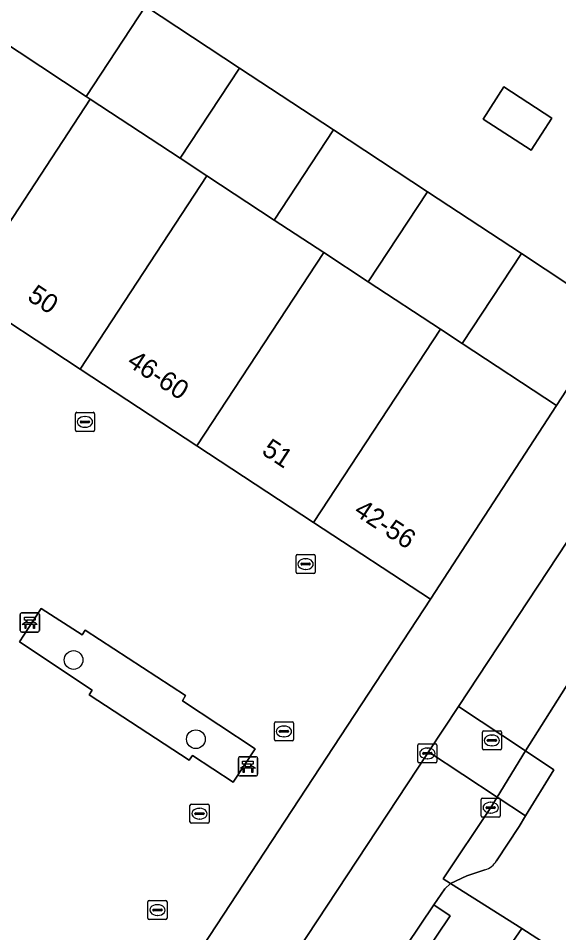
# Model space of a CAD drawing. Extents: x 159279 to 160377, y 384531 to 385888.
# Drawn here: x 159675.36 to 159703.65, y 385098.53 to 385146.36 of the extents above; entities that cross this region are included whole.
import ezdxf

# ---------------------------------------------------------------- set-up
doc = ezdxf.new("R2010")
doc.units = 0
for name, color, linetype in [('IMGEO_Bank', 7, 'Continuous'), ('IMGEO_Boom', 7, 'Continuous'), ('IMGEO_Erf', 7, 'Continuous'), ('IMGEO_Groenvoorziening', 7, 'Continuous'), ('IMGEO_Kolk', 7, 'Continuous'), ('IMGEO_Pand', 7, 'Continuous'), ('IMGEO_Pand_nummerreeks', 7, 'Continuous'), ('IMGEO_Parkeervlak_open', 7, 'Continuous'), ('IMGEO_Rijbaan_lokaal_open', 7, 'Continuous'), ('IMGEO_Rioolput', 7, 'Continuous'), ('IMGEO_Voetpad_open', 7, 'Continuous')]:
    doc.layers.add(name, color=color, linetype=linetype)

msp = doc.modelspace()

# ---------------------------------------------------------------- linework, layer by layer
at = {"layer": 'IMGEO_Bank'}
for p, q in [((159675.466, 385114.33), (159675.466, 385115.171)), ((159675.466, 385115.171), (159675.466, 385114.33)), ((159675.541, 385115.255), (159676.382, 385115.255)), ((159676.382, 385115.255), (159675.541, 385115.255)), ((159675.775, 385114.761), (159675.775, 385114.867)), ((159675.819, 385114.867), (159675.819, 385114.761)), ((159676.107, 385114.873), (159675.825, 385114.873)), ((159676.113, 385114.761), (159676.113, 385114.867)), ((159676.157, 385114.867), (159676.157, 385114.761)), ((159676.466, 385115.18), (159676.466, 385114.339)), ((159676.466, 385114.339), (159676.466, 385115.18)), ((159676.163, 385114.653), (159675.77, 385114.653)), ((159675.825, 385114.755), (159676.107, 385114.755)), ((159676.391, 385114.255), (159675.55, 385114.255)), ((159675.55, 385114.255), (159676.391, 385114.255)), ((159686.959, 385107.731), (159687.8, 385107.731)), ((159687.8, 385107.731), (159686.959, 385107.731)), ((159686.884, 385106.806), (159686.884, 385107.647)), ((159686.884, 385107.647), (159686.884, 385106.806)), ((159687.193, 385107.237), (159687.193, 385107.343)), ((159687.237, 385107.343), (159687.237, 385107.237)), ((159687.525, 385107.349), (159687.243, 385107.349)), ((159687.243, 385107.231), (159687.525, 385107.231)), ((159687.531, 385107.237), (159687.531, 385107.343)), ((159687.575, 385107.343), (159687.575, 385107.237)), ((159687.884, 385107.656), (159687.884, 385106.815)), ((159687.884, 385106.815), (159687.884, 385107.656)), ((159687.809, 385106.731), (159686.968, 385106.731)), ((159686.968, 385106.731), (159687.809, 385106.731)), ((159687.581, 385107.129), (159687.188, 385107.129))]:
    msp.add_line(p, q, dxfattribs=at)
for points in [[(159675.769, 385114.873), (159675.683, 385114.873), (159675.683, 385115.034), (159676.246, 385115.034), (159676.246, 385114.873), (159676.163, 385114.873)], [(159675.713, 385114.653), (159675.571, 385114.653), (159675.683, 385114.755), (159675.769, 385114.755)], [(159675.763, 385114.646), (159675.763, 385114.439), (159675.72, 385114.439), (159675.72, 385114.646)], [(159676.163, 385114.755), (159676.246, 385114.755), (159676.358, 385114.653), (159676.219, 385114.653)], [(159676.213, 385114.646), (159676.213, 385114.439), (159676.169, 385114.439), (159676.169, 385114.646)], [(159687.131, 385107.129), (159686.989, 385107.129), (159687.101, 385107.231), (159687.187, 385107.231)], [(159687.187, 385107.349), (159687.101, 385107.349), (159687.101, 385107.51), (159687.664, 385107.51), (159687.664, 385107.349), (159687.581, 385107.349)], [(159687.581, 385107.231), (159687.664, 385107.231), (159687.776, 385107.129), (159687.637, 385107.129)], [(159687.181, 385107.122), (159687.181, 385106.915), (159687.138, 385106.915), (159687.138, 385107.122)], [(159687.631, 385107.122), (159687.631, 385106.915), (159687.587, 385106.915), (159687.587, 385107.122)]]:
    msp.add_lwpolyline(points, dxfattribs=at)
for centre, radius, start, end in [((159675.544, 385115.177), 0.0779, 92.4484, 184.2845), ((159675.544, 385115.177), 0.0779, 92.4484, 184.2845), ((159675.768, 385114.866), 0.00671, 2.8957, 87.1043), ((159675.825, 385114.866), 0.00671, 92.8957, 177.1043), ((159676.107, 385114.866), 0.00671, 2.8957, 87.1043), ((159676.164, 385114.866), 0.00671, 92.8957, 177.1043), ((159676.388, 385115.177), 0.0779, 2.4484, 94.2845), ((159676.388, 385115.177), 0.0779, 2.4484, 94.2845), ((159675.713, 385114.646), 0.00671, 2.8957, 87.1043), ((159675.77, 385114.646), 0.00671, 92.8957, 177.1043), ((159675.768, 385114.762), 0.00671, 272.8957, 357.1043), ((159675.825, 385114.762), 0.00671, 182.8957, 267.1043), ((159676.107, 385114.762), 0.00671, 272.8957, 357.1043), ((159676.164, 385114.762), 0.00671, 182.8957, 267.1043), ((159676.162, 385114.646), 0.00671, 2.8957, 87.1043), ((159676.219, 385114.646), 0.00671, 92.8957, 177.1043), ((159675.544, 385114.333), 0.0779, 182.4484, 274.2845), ((159675.544, 385114.333), 0.0779, 182.4484, 274.2845), ((159676.388, 385114.333), 0.0779, 272.4484, 4.2845), ((159676.388, 385114.333), 0.0779, 272.4484, 4.2845), ((159686.962, 385107.653), 0.0779, 92.4484, 184.2845), ((159686.962, 385107.653), 0.0779, 92.4484, 184.2845), ((159687.806, 385107.653), 0.0779, 2.4484, 94.2845), ((159687.806, 385107.653), 0.0779, 2.4484, 94.2845), ((159687.186, 385107.342), 0.00671, 2.8957, 87.1043), ((159687.186, 385107.238), 0.00671, 272.8957, 357.1043), ((159687.243, 385107.342), 0.00671, 92.8957, 177.1043), ((159687.243, 385107.238), 0.00671, 182.8957, 267.1043), ((159687.525, 385107.342), 0.00671, 2.8957, 87.1043), ((159687.525, 385107.238), 0.00671, 272.8957, 357.1043), ((159687.582, 385107.342), 0.00671, 92.8957, 177.1043), ((159687.582, 385107.238), 0.00671, 182.8957, 267.1043), ((159686.962, 385106.809), 0.0779, 182.4484, 274.2845), ((159686.962, 385106.809), 0.0779, 182.4484, 274.2845), ((159687.131, 385107.122), 0.00671, 2.8957, 87.1043), ((159687.188, 385107.122), 0.00671, 92.8957, 177.1043), ((159687.58, 385107.122), 0.00671, 2.8957, 87.1043), ((159687.637, 385107.122), 0.00671, 92.8957, 177.1043), ((159687.806, 385106.809), 0.0779, 272.4484, 4.2845), ((159687.806, 385106.809), 0.0779, 272.4484, 4.2845)]:
    msp.add_arc(centre, radius, start, end, dxfattribs=at)
at = {"layer": 'IMGEO_Boom'}
for centre in [(159678.258, 385112.795), (159684.658, 385108.651)]:
    msp.add_circle(centre, 0.489, dxfattribs=at)
at = {"layer": 'IMGEO_Erf'}
msp.add_lwpolyline([(159644.544, 385163.877), (159652.256, 385158.842), (159649.164, 385154.106), (159646.071, 385149.369), (159654.163, 385144.055), (159660.378, 385153.538), (159662.025, 385152.458), (159663.945, 385155.433), (159668.817, 385152.24), (159667.294, 385149.917), (159673.023, 385146.148), (159678.92, 385142.268), (159682.025, 385146.988), (159686.941, 385143.753), (159691.858, 385140.519), (159696.774, 385137.284), (159701.691, 385134.05), (159706.607, 385130.815)], dxfattribs=at)
msp.add_lwpolyline([(159699.685, 385141.091), (159700.773, 385142.769), (159703.291, 385141.137), (159702.203, 385139.459)], close=True, dxfattribs=at)
at = {"layer": 'IMGEO_Groenvoorziening'}
msp.add_lwpolyline([(159686.612, 385106.404), (159687.76, 385108.141), (159683.965, 385110.664), (159684.117, 385110.933), (159678.872, 385114.354), (159678.71, 385114.105), (159676.56, 385115.491), (159675.425, 385113.744), (159679.231, 385111.224), (159679.081, 385110.972), (159684.305, 385107.548), (159684.474, 385107.791)], close=True, dxfattribs=at)
at = {"layer": 'IMGEO_Kolk'}
for p, q in [((159678.353, 385124.822), (159678.353, 385125.674)), ((159678.428, 385125.748), (159679.28, 385125.748)), ((159678.841, 385125.528), (159678.866, 385125.528)), ((159679.354, 385125.674), (159679.354, 385124.822)), ((159678.612, 385125.242), (159678.612, 385125.254)), ((159679.05, 385125.205), (159678.652, 385125.205)), ((159678.655, 385125.291), (159679.053, 385125.291)), ((159678.864, 385124.968), (159678.839, 385124.968)), ((159679.096, 385125.254), (159679.096, 385125.242)), ((159679.28, 385124.748), (159678.428, 385124.748)), ((159689.901, 385117.387), (159689.901, 385118.239)), ((159689.976, 385118.313), (159690.828, 385118.313)), ((159690.902, 385118.239), (159690.902, 385117.387)), ((159690.16, 385117.807), (159690.16, 385117.819)), ((159690.598, 385117.77), (159690.2, 385117.77)), ((159690.203, 385117.856), (159690.601, 385117.856)), ((159690.389, 385118.093), (159690.414, 385118.093)), ((159690.644, 385117.819), (159690.644, 385117.807)), ((159690.828, 385117.313), (159689.976, 385117.313)), ((159690.412, 385117.533), (159690.387, 385117.533)), ((159688.766, 385108.633), (159688.766, 385109.485)), ((159688.841, 385109.559), (159689.693, 385109.559)), ((159689.068, 385109.102), (159689.466, 385109.102)), ((159689.254, 385109.339), (159689.279, 385109.339)), ((159689.767, 385109.485), (159689.767, 385108.633)), ((159689.025, 385109.053), (159689.025, 385109.065)), ((159689.463, 385109.016), (159689.065, 385109.016)), ((159689.277, 385108.779), (159689.252, 385108.779)), ((159689.509, 385109.065), (159689.509, 385109.053)), ((159689.693, 385108.559), (159688.841, 385108.559)), ((159696.271, 385107.484), (159696.271, 385108.336)), ((159696.346, 385108.41), (159697.198, 385108.41)), ((159696.759, 385108.19), (159696.784, 385108.19)), ((159697.272, 385108.336), (159697.272, 385107.484)), ((159696.53, 385107.904), (159696.53, 385107.916)), ((159696.968, 385107.867), (159696.57, 385107.867)), ((159696.573, 385107.953), (159696.971, 385107.953)), ((159697.014, 385107.916), (159697.014, 385107.904)), ((159697.198, 385107.41), (159696.346, 385107.41)), ((159696.782, 385107.63), (159696.757, 385107.63)), ((159699.586, 385104.644), (159699.586, 385105.496)), ((159699.661, 385105.57), (159700.513, 385105.57)), ((159700.074, 385105.35), (159700.099, 385105.35)), ((159700.587, 385105.496), (159700.587, 385104.644)), ((159699.845, 385105.064), (159699.845, 385105.076)), ((159700.283, 385105.027), (159699.885, 385105.027)), ((159699.888, 385105.113), (159700.286, 385105.113)), ((159700.329, 385105.076), (159700.329, 385105.064)), ((159700.513, 385104.57), (159699.661, 385104.57)), ((159700.097, 385104.79), (159700.072, 385104.79)), ((159682.147, 385099.291), (159682.147, 385100.143)), ((159682.222, 385100.217), (159683.074, 385100.217)), ((159683.148, 385100.143), (159683.148, 385099.291)), ((159682.406, 385099.711), (159682.406, 385099.723)), ((159682.844, 385099.674), (159682.446, 385099.674)), ((159682.449, 385099.76), (159682.847, 385099.76)), ((159682.635, 385099.997), (159682.66, 385099.997)), ((159682.89, 385099.723), (159682.89, 385099.711)), ((159683.074, 385099.217), (159682.222, 385099.217)), ((159682.658, 385099.437), (159682.633, 385099.437))]:
    msp.add_line(p, q, dxfattribs=at)
for points in [[(159678.353, 385124.822), (159678.353, 385125.674)], [(159678.428, 385125.748), (159679.28, 385125.748)], [(159679.354, 385125.674), (159679.354, 385124.822)], [(159679.28, 385124.748), (159678.428, 385124.748)], [(159689.901, 385117.387), (159689.901, 385118.239)], [(159689.976, 385118.313), (159690.828, 385118.313)], [(159690.902, 385118.239), (159690.902, 385117.387)], [(159690.828, 385117.313), (159689.976, 385117.313)], [(159688.766, 385108.633), (159688.766, 385109.485)], [(159688.841, 385109.559), (159689.693, 385109.559)], [(159689.767, 385109.485), (159689.767, 385108.633)], [(159689.693, 385108.559), (159688.841, 385108.559)], [(159696.271, 385107.484), (159696.271, 385108.336)], [(159696.346, 385108.41), (159697.198, 385108.41)], [(159697.272, 385108.336), (159697.272, 385107.484)], [(159697.198, 385107.41), (159696.346, 385107.41)], [(159699.586, 385104.644), (159699.586, 385105.496)], [(159699.661, 385105.57), (159700.513, 385105.57)], [(159700.587, 385105.496), (159700.587, 385104.644)], [(159700.513, 385104.57), (159699.661, 385104.57)], [(159682.147, 385099.291), (159682.147, 385100.143)], [(159682.222, 385100.217), (159683.074, 385100.217)], [(159683.148, 385100.143), (159683.148, 385099.291)], [(159683.074, 385099.217), (159682.222, 385099.217)]]:
    msp.add_lwpolyline(points, dxfattribs=at)
for centre, radius, start, end in [((159678.43, 385125.672), 0.0765, 91.552, 178.448), ((159678.43, 385125.672), 0.0765, 91.552, 178.448), ((159679.278, 385125.672), 0.0765, 1.552, 88.448), ((159679.278, 385125.672), 0.0765, 1.552, 88.448), ((159678.652, 385125.251), 0.0403, 85.8775, 175.7526), ((159678.649, 385125.241), 0.0366, 178.938, 274.7102), ((159679.053, 385125.248), 0.043, 264.8664, 352.4533), ((159679.057, 385125.253), 0.0386, 1.7309, 96.639), ((159678.43, 385124.824), 0.0765, 181.552, 268.448), ((159678.43, 385124.824), 0.0765, 181.552, 268.448), ((159679.278, 385124.824), 0.0765, 271.552, 358.448), ((159679.278, 385124.824), 0.0765, 271.552, 358.448), ((159689.978, 385118.237), 0.0765, 91.552, 178.448), ((159689.978, 385118.237), 0.0765, 91.552, 178.448), ((159690.826, 385118.237), 0.0765, 1.552, 88.448), ((159690.826, 385118.237), 0.0765, 1.552, 88.448), ((159690.2, 385117.816), 0.0403, 85.8775, 175.7526), ((159690.197, 385117.806), 0.0366, 178.938, 274.7102), ((159690.601, 385117.813), 0.043, 264.8664, 352.4533), ((159690.605, 385117.818), 0.0386, 1.7309, 96.639), ((159689.978, 385117.389), 0.0765, 181.552, 268.448), ((159689.978, 385117.389), 0.0765, 181.552, 268.448), ((159690.826, 385117.389), 0.0765, 271.552, 358.448), ((159690.826, 385117.389), 0.0765, 271.552, 358.448), ((159688.843, 385109.483), 0.0765, 91.552, 178.448), ((159688.843, 385109.483), 0.0765, 91.552, 178.448), ((159689.065, 385109.062), 0.0403, 85.8775, 175.7526), ((159689.47, 385109.064), 0.0386, 1.7309, 96.639), ((159689.691, 385109.483), 0.0765, 1.552, 88.448), ((159689.691, 385109.483), 0.0765, 1.552, 88.448), ((159688.843, 385108.635), 0.0765, 181.552, 268.448), ((159688.843, 385108.635), 0.0765, 181.552, 268.448), ((159689.062, 385109.052), 0.0366, 178.938, 274.7102), ((159689.466, 385109.059), 0.043, 264.8664, 352.4533), ((159689.691, 385108.635), 0.0765, 271.552, 358.448), ((159689.691, 385108.635), 0.0765, 271.552, 358.448), ((159696.348, 385108.334), 0.0765, 91.552, 178.448), ((159696.348, 385108.334), 0.0765, 91.552, 178.448), ((159697.196, 385108.334), 0.0765, 1.552, 88.448), ((159697.196, 385108.334), 0.0765, 1.552, 88.448), ((159696.57, 385107.913), 0.0403, 85.8775, 175.7526), ((159696.567, 385107.903), 0.0366, 178.938, 274.7102), ((159696.971, 385107.91), 0.043, 264.8664, 352.4533), ((159696.975, 385107.915), 0.0386, 1.7309, 96.639), ((159696.348, 385107.486), 0.0765, 181.552, 268.448), ((159696.348, 385107.486), 0.0765, 181.552, 268.448), ((159697.196, 385107.486), 0.0765, 271.552, 358.448), ((159697.196, 385107.486), 0.0765, 271.552, 358.448), ((159699.663, 385105.494), 0.0765, 91.552, 178.448), ((159699.663, 385105.494), 0.0765, 91.552, 178.448), ((159700.511, 385105.494), 0.0765, 1.552, 88.448), ((159700.511, 385105.494), 0.0765, 1.552, 88.448), ((159699.885, 385105.073), 0.0403, 85.8775, 175.7526), ((159699.882, 385105.063), 0.0366, 178.938, 274.7102), ((159700.286, 385105.07), 0.043, 264.8664, 352.4533), ((159700.29, 385105.075), 0.0386, 1.7309, 96.639), ((159699.663, 385104.646), 0.0765, 181.552, 268.448), ((159699.663, 385104.646), 0.0765, 181.552, 268.448), ((159700.511, 385104.646), 0.0765, 271.552, 358.448), ((159700.511, 385104.646), 0.0765, 271.552, 358.448), ((159682.224, 385100.141), 0.0765, 91.552, 178.448), ((159682.224, 385100.141), 0.0765, 91.552, 178.448), ((159683.072, 385100.141), 0.0765, 1.552, 88.448), ((159683.072, 385100.141), 0.0765, 1.552, 88.448), ((159682.446, 385099.72), 0.0403, 85.8775, 175.7526), ((159682.443, 385099.71), 0.0366, 178.938, 274.7102), ((159682.847, 385099.717), 0.043, 264.8664, 352.4533), ((159682.851, 385099.722), 0.0386, 1.7309, 96.639), ((159682.224, 385099.293), 0.0765, 181.552, 268.448), ((159682.224, 385099.293), 0.0765, 181.552, 268.448), ((159683.072, 385099.293), 0.0765, 271.552, 358.448), ((159683.072, 385099.293), 0.0765, 271.552, 358.448)]:
    msp.add_arc(centre, radius, start, end, dxfattribs=at)
for centre, major_axis, ratio, start_param, end_param in [((159678.84, 385125.248), (-0.387, 0.002), 0.722429, 4.712389, 7.853982), ((159678.865, 385125.248), (-0.39, 0.002), 0.717154, 1.570796, 4.712389), ((159690.388, 385117.813), (-0.387, 0.002), 0.722429, 4.712389, 7.853982), ((159690.413, 385117.813), (-0.39, 0.002), 0.717154, 1.570796, 4.712389), ((159689.253, 385109.059), (-0.387, 0.002), 0.722429, 4.712389, 7.853982), ((159689.278, 385109.059), (-0.39, 0.002), 0.717154, 1.570796, 4.712389), ((159696.758, 385107.91), (-0.387, 0.002), 0.722429, 4.712389, 7.853982), ((159696.783, 385107.91), (-0.39, 0.002), 0.717154, 1.570796, 4.712389), ((159700.073, 385105.07), (-0.387, 0.002), 0.722429, 4.712389, 7.853982), ((159700.098, 385105.07), (-0.39, 0.002), 0.717154, 1.570796, 4.712389), ((159682.634, 385099.717), (-0.387, 0.002), 0.722429, 4.712389, 7.853982), ((159682.659, 385099.717), (-0.39, 0.002), 0.717154, 1.570796, 4.712389)]:
    msp.add_ellipse(centre, major_axis=major_axis, ratio=ratio, start_param=start_param, end_param=end_param, dxfattribs=at)
at = {"layer": 'IMGEO_Pand'}
for points in [[(159686.941, 385143.753), (159682.025, 385146.988), (159678.92, 385142.268), (159679.129, 385142.131), (159683.839, 385139.038)], [(159679.129, 385142.131), (159678.92, 385142.268), (159673.023, 385146.148), (159666.382, 385136.032), (159672.491, 385132.021)], [(159691.858, 385140.519), (159686.941, 385143.753), (159683.839, 385139.038), (159685.238, 385138.119), (159688.759, 385135.808)], [(159702.203, 385139.459), (159703.291, 385141.137), (159700.773, 385142.769), (159699.685, 385141.091)], [(159685.238, 385138.119), (159683.839, 385139.038), (159679.129, 385142.131), (159672.491, 385132.021), (159678.601, 385128.01)], [(159696.774, 385137.284), (159691.858, 385140.519), (159688.759, 385135.808), (159691.348, 385134.108), (159693.678, 385132.578)], [(159691.348, 385134.108), (159688.759, 385135.808), (159685.238, 385138.119), (159678.601, 385128.01), (159684.71, 385123.999)], [(159701.691, 385134.05), (159696.774, 385137.284), (159693.678, 385132.578), (159697.457, 385130.097), (159698.597, 385129.348)], [(159697.457, 385130.097), (159693.678, 385132.578), (159691.348, 385134.108), (159684.71, 385123.999), (159690.82, 385119.987)], [(159706.607, 385130.815), (159701.691, 385134.05), (159698.597, 385129.348), (159703.536, 385126.106)], [(159703.536, 385126.106), (159698.597, 385129.348), (159697.457, 385130.097), (159690.82, 385119.987), (159696.929, 385115.976)]]:
    msp.add_lwpolyline(points, close=True, dxfattribs=at)
at = {"layer": 'IMGEO_Parkeervlak_open'}
for points in [[(159700.42, 385105.618), (159701.907, 385104.637), (159703.399, 385107.05), (159701.902, 385108.043)], [(159696.11, 385090.665), (159700.106, 385087.92), (159705.703, 385096.171), (159704.561, 385096.911), (159701.72, 385098.75)]]:
    msp.add_lwpolyline(points, close=True, dxfattribs=at)
msp.add_lwpolyline([(159700.393, 385102.286), (159701.57, 385104.092), (159701.907, 385104.637), (159700.42, 385105.618), (159700.088, 385105.074), (159697.595, 385101.34), (159697.98, 385101.101), (159698.832, 385101.509), (159699.788, 385101.814)], dxfattribs=at)
msp.add_arc((159699.499, 385102.808), 1.035, 286.2079, 329.7123, dxfattribs=at)
at = {"layer": 'IMGEO_Rijbaan_lokaal_open'}
msp.add_lwpolyline([(159713.453, 385133.189), (159698.394, 385110.368), (159701.902, 385108.043), (159708.904, 385119.123), (159709.383, 385119.881), (159714.06, 385126.992), (159714.3, 385127.368), (159717.674, 385132.499), (159736.795, 385161.588), (159738.36, 385163.97), (159750.54, 385182.499), (159751.241, 385183.584), (159760.644, 385197.907)], dxfattribs=at)
for points in [[(159698.394, 385110.368), (159696.824, 385107.99), (159700.42, 385105.618), (159701.902, 385108.043)], [(159693.563, 385094.726), (159697.111, 385099.988), (159697.679, 385100.831), (159697.98, 385101.101), (159697.595, 385101.34), (159700.088, 385105.074), (159700.42, 385105.618), (159696.824, 385107.99), (159696.772, 385107.91), (159686.281, 385091.986), (159677.551, 385078.787), (159681.207, 385076.392), (159681.555, 385076.918), (159683.61, 385079.966), (159689.164, 385088.203)]]:
    msp.add_lwpolyline(points, close=True, dxfattribs=at)
at = {"layer": 'IMGEO_Rioolput'}
for p, q in [((159699.65, 385108.163), (159699.65, 385109.015)), ((159699.725, 385109.089), (159700.577, 385109.089)), ((159699.952, 385108.632), (159700.35, 385108.632)), ((159700.138, 385108.869), (159700.163, 385108.869)), ((159700.651, 385109.015), (159700.651, 385108.163)), ((159699.909, 385108.583), (159699.909, 385108.595)), ((159700.347, 385108.546), (159699.949, 385108.546)), ((159700.161, 385108.309), (159700.136, 385108.309)), ((159700.393, 385108.595), (159700.393, 385108.583)), ((159700.577, 385108.089), (159699.725, 385108.089)), ((159684.35, 385104.33), (159684.35, 385105.182)), ((159684.425, 385105.256), (159685.277, 385105.256)), ((159684.652, 385104.799), (159685.05, 385104.799)), ((159684.838, 385105.036), (159684.863, 385105.036)), ((159685.351, 385105.182), (159685.351, 385104.33)), ((159684.609, 385104.75), (159684.609, 385104.762)), ((159685.047, 385104.713), (159684.649, 385104.713)), ((159684.861, 385104.476), (159684.836, 385104.476)), ((159685.093, 385104.762), (159685.093, 385104.75)), ((159685.277, 385104.256), (159684.425, 385104.256))]:
    msp.add_line(p, q, dxfattribs=at)
for points in [[(159699.65, 385108.163), (159699.65, 385109.015)], [(159699.725, 385109.089), (159700.577, 385109.089)], [(159700.651, 385109.015), (159700.651, 385108.163)], [(159700.577, 385108.089), (159699.725, 385108.089)], [(159684.35, 385104.33), (159684.35, 385105.182)], [(159684.425, 385105.256), (159685.277, 385105.256)], [(159685.351, 385105.182), (159685.351, 385104.33)], [(159685.277, 385104.256), (159684.425, 385104.256)]]:
    msp.add_lwpolyline(points, dxfattribs=at)
for centre, radius, start, end in [((159699.727, 385109.013), 0.0765, 91.552, 178.448), ((159699.727, 385109.013), 0.0765, 91.552, 178.448), ((159699.949, 385108.592), 0.0403, 85.8775, 175.7526), ((159700.354, 385108.594), 0.0386, 1.7309, 96.639), ((159700.575, 385109.013), 0.0765, 1.552, 88.448), ((159700.575, 385109.013), 0.0765, 1.552, 88.448), ((159699.727, 385108.165), 0.0765, 181.552, 268.448), ((159699.727, 385108.165), 0.0765, 181.552, 268.448), ((159699.946, 385108.582), 0.0366, 178.938, 274.7102), ((159700.35, 385108.589), 0.043, 264.8664, 352.4533), ((159700.575, 385108.165), 0.0765, 271.552, 358.448), ((159700.575, 385108.165), 0.0765, 271.552, 358.448), ((159684.427, 385105.18), 0.0765, 91.552, 178.448), ((159684.427, 385105.18), 0.0765, 91.552, 178.448), ((159684.649, 385104.759), 0.0403, 85.8775, 175.7526), ((159685.054, 385104.761), 0.0386, 1.7309, 96.639), ((159685.275, 385105.18), 0.0765, 1.552, 88.448), ((159685.275, 385105.18), 0.0765, 1.552, 88.448), ((159684.427, 385104.332), 0.0765, 181.552, 268.448), ((159684.427, 385104.332), 0.0765, 181.552, 268.448), ((159684.646, 385104.749), 0.0366, 178.938, 274.7102), ((159685.05, 385104.756), 0.043, 264.8664, 352.4533), ((159685.275, 385104.332), 0.0765, 271.552, 358.448), ((159685.275, 385104.332), 0.0765, 271.552, 358.448)]:
    msp.add_arc(centre, radius, start, end, dxfattribs=at)
for centre, major_axis, ratio, start_param, end_param in [((159700.137, 385108.589), (-0.387, 0.002), 0.722429, 4.712389, 7.853982), ((159700.162, 385108.589), (-0.39, 0.002), 0.717154, 1.570796, 4.712389), ((159684.837, 385104.756), (-0.387, 0.002), 0.722429, 4.712389, 7.853982), ((159684.862, 385104.756), (-0.39, 0.002), 0.717154, 1.570796, 4.712389)]:
    msp.add_ellipse(centre, major_axis=major_axis, ratio=ratio, start_param=start_param, end_param=end_param, dxfattribs=at)
at = {"layer": 'IMGEO_Voetpad_open'}
for points in [[(159646.355, 385086.133), (159650.682, 385083.29), (159655.009, 385080.447), (159659.337, 385077.604), (159663.46, 385074.896), (159667.991, 385071.919), (159696.929, 385115.976), (159690.82, 385119.987), (159684.71, 385123.999), (159678.601, 385128.01), (159672.491, 385132.021), (159666.382, 385136.032), (159660.451, 385139.926), (159654.163, 385144.055), (159646.071, 385149.369)], [(159671.239, 385069.281), (159674.162, 385073.664), (159675.984, 385076.419), (159677.551, 385078.787), (159686.281, 385091.986), (159696.772, 385107.91), (159696.824, 385107.99), (159698.394, 385110.368), (159713.453, 385133.189)], [(159717.674, 385132.499), (159714.3, 385127.368), (159714.06, 385126.992), (159715.068, 385126.341), (159710.99, 385120.153), (159709.383, 385119.881), (159708.904, 385119.123), (159701.902, 385108.043), (159703.399, 385107.05), (159701.907, 385104.637), (159701.57, 385104.092), (159700.393, 385102.286)], [(159706.607, 385130.815), (159703.536, 385126.106), (159696.929, 385115.976), (159667.991, 385071.919)], [(159699.788, 385101.814), (159698.832, 385101.509), (159697.98, 385101.101), (159701.72, 385098.75), (159704.561, 385096.911)], [(159696.11, 385090.665), (159701.72, 385098.75), (159697.98, 385101.101), (159697.679, 385100.831), (159697.111, 385099.988), (159697.973, 385099.407), (159694.425, 385094.145)]]:
    msp.add_lwpolyline(points, dxfattribs=at)
for points in [[(159686.612, 385106.404), (159684.474, 385107.791), (159684.305, 385107.548), (159679.081, 385110.972), (159679.231, 385111.224), (159675.425, 385113.744), (159676.56, 385115.491), (159678.71, 385114.105), (159678.872, 385114.354), (159684.117, 385110.933), (159683.965, 385110.664), (159687.76, 385108.141)], [(159693.563, 385094.726), (159694.425, 385094.145), (159697.973, 385099.407), (159697.111, 385099.988)]]:
    msp.add_lwpolyline(points, close=True, dxfattribs=at)
msp.add_arc((159699.499, 385102.808), 1.035, 286.2079, 329.7123, dxfattribs=at)

# ---------------------------------------------------------------- texts
at = {"layer": 'IMGEO_Pand_nummerreeks'}
for s, p in [('50', (159675.779, 385131.657)), ('46-60', (159680.997, 385128.231)), ('51', (159688.047, 385123.601)), ('42-56', (159692.873, 385120.434))]:
    msp.add_text(s, height=1, rotation=326.7112, dxfattribs=at).set_placement(p)

doc.saveas('drawing.dxf')
